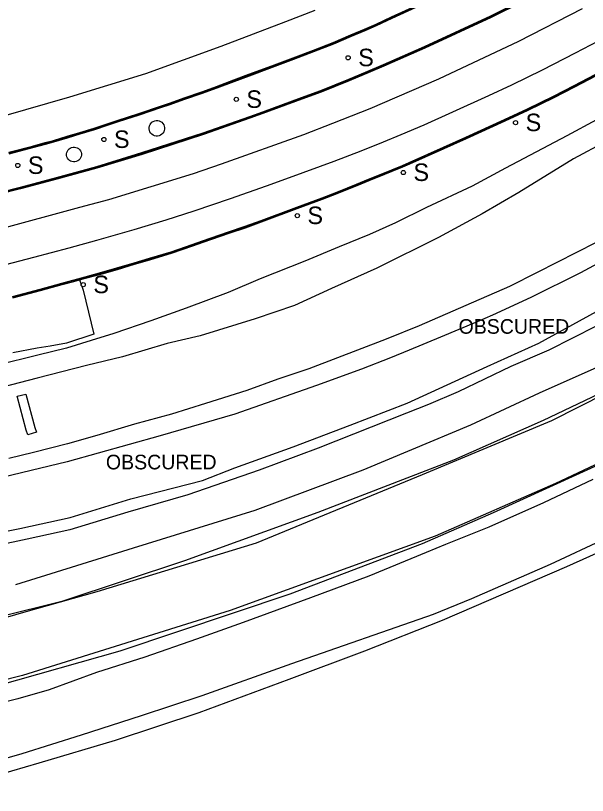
# Model space of a CAD drawing. Extents: x 368532 to 392481, y 10654822 to 10676899.
# Drawn here: x 388938.6 to 389134.4, y 10655531.6 to 10655798.6 of the extents above; entities that cross this region are included whole.
import ezdxf

# ---------------------------------------------------------------- set-up
doc = ezdxf.new("R2010")
doc.units = 0
for name, color, linetype in [('p_drainage conc drain', 7, 'Continuous'), ('p_drainage water', 7, 'Continuous'), ('p_dtm obscured area', 7, 'Continuous'), ('p_dtm retaining wall', 7, 'Continuous'), ('p_dtm slab', 7, 'Continuous'), ('p_railroad rr control', 7, 'Continuous'), ('p_road - paved curb', 7, 'Continuous'), ('p_road dirt road', 7, 'Continuous'), ('p_road paint stripe', 7, 'Continuous'), ('p_structure sign', 7, 'Continuous'), ('p_structure stairs', 7, 'Continuous'), ('p_structure unidentified', 7, 'Continuous')]:
    doc.layers.add(name, color=color, linetype=linetype)

msp = doc.modelspace()

# ---------------------------------------------------------------- linework, layer by layer
at = {"layer": 'p_drainage conc drain'}
for p, q in [((389119.38, 10655660.14), (389159.09, 10655679.04)), ((389088.71, 10655646.54), (389119.38, 10655660.14)), ((389153.86, 10655651.89), (389102.18, 10655628.32)), ((389042.26, 10655628.55), (389088.71, 10655646.54)), ((388996.52, 10655612.05), (389042.26, 10655628.55)), ((389102.18, 10655628.32), (389077.8, 10655617.74)), ((389077.8, 10655617.74), (389032.49, 10655600.47)), ((388954.88, 10655598.27), (388996.52, 10655612.05)), ((389032.49, 10655600.47), (388974.29, 10655581.01)), ((388873.13, 10655577.67), (388954.88, 10655598.27)), ((388974.29, 10655581.01), (388921.76, 10655566.03))]:
    msp.add_line(p, q, dxfattribs=at)
at = {"layer": 'p_drainage water'}
for p, q in [((389122.27, 10655659.95), (389150.74, 10655674.39)), ((389189.69, 10655669.56), (389123.48, 10655638.37)), ((389077.94, 10655641.44), (389122.27, 10655659.95)), ((389021.11, 10655618.08), (389077.94, 10655641.44)), ((389123.48, 10655638.37), (389082.25, 10655620.35)), ((389082.25, 10655620.35), (389012.05, 10655594.87)), ((388966.57, 10655601.37), (389021.11, 10655618.08)), ((388941.41, 10655594.31), (388966.57, 10655601.37)), ((388927.11, 10655590.26), (388941.41, 10655594.31)), ((389012.05, 10655594.87), (388940.92, 10655572.7)), ((388940.92, 10655572.7), (388896.71, 10655560.95))]:
    msp.add_line(p, q, dxfattribs=at)
at = {"layer": 'p_dtm obscured area'}
for points in [[(389398.39, 10655929.9), (389387.79, 10655914.44), (389352.45, 10655877.19), (389318.4, 10655843.73), (389291.04, 10655818.93), (389274.52, 10655804.37), (389255.97, 10655789.79), (389232.34, 10655771.27), (389216.7, 10655760.53), (389195.11, 10655746.64), (389172.75, 10655732.92), (389148.89, 10655719.58), (389132.11, 10655710.56), (389115.04, 10655702.06), (389101.88, 10655696.1), (389096.73, 10655693.74), (389084.08, 10655688.47), (389073.36, 10655684.06), (389066.96, 10655681.45)], [(389072.66, 10655665.91), (389100.05, 10655678.44), (389117.8, 10655686.5), (389163.15, 10655711.35), (389173.15, 10655718.04), (389189.36, 10655728.65), (389225.55, 10655751.08), (389239.35, 10655758.87), (389253.93, 10655769.8), (389279.27, 10655790.27), (389304.92, 10655813.27), (389338.05, 10655843.75), (389363.71, 10655870.12), (389384.2, 10655891.56), (389401.78, 10655910.19)], [(389066.96, 10655681.45), (389057.01, 10655677.52), (389041.64, 10655671.94), (389013.7, 10655662.09), (388988.17, 10655654.71), (388956.29, 10655645.82), (388928.19, 10655639.11), (388892.02, 10655631.59), (388853.55, 10655623.29), (388825.02, 10655617.48), (388786.46, 10655611.62), (388758.16, 10655607.3), (388729.58, 10655604.97), (388694.99, 10655602.44), (388658.1, 10655599.73), (388650.28, 10655595.46), (388607.12, 10655591.58), (388578.31, 10655588.6), (388552.82, 10655586.25), (388549.8, 10655588.78), (388534.34, 10655586.68)], [(388927.43, 10655620.42), (388940.06, 10655622.95), (388957.24, 10655626.81), (388978.11, 10655633.13), (389002.65, 10655639.41), (389013.71, 10655643.77), (389033.62, 10655650.94), (389053.24, 10655658.32), (389072.66, 10655665.91)]]:
    msp.add_lwpolyline(points, dxfattribs=at)
at = {"layer": 'p_dtm retaining wall'}
for p, q in [((389150.08, 10655620.14), (389127.3, 10655609.89)), ((389127.3, 10655609.89), (389084.68, 10655591.53)), ((389084.68, 10655591.53), (389058.14, 10655581.02)), ((389058.14, 10655581.02), (389032.19, 10655571.24)), ((389032.19, 10655571.24), (389001.41, 10655559.9)), ((389001.41, 10655559.9), (388972.71, 10655550.35)), ((388972.71, 10655550.35), (388946.53, 10655542.57)), ((388946.53, 10655542.57), (388908.2, 10655531.58))]:
    msp.add_line(p, q, dxfattribs=at)
at = {"layer": 'p_dtm slab'}
for p, q in [((388960.54, 10655708.13), (388961.07, 10655706.58)), ((388961.28, 10655705.96), (388961.73, 10655704.65)), ((388961.73, 10655704.65), (388965.37, 10655689.52)), ((388965.37, 10655689.52), (388956.06, 10655686.46)), ((388956.06, 10655686.46), (388950.46, 10655685.38)), ((388945.96, 10655684.77), (388937.64, 10655683.13)), ((388950.46, 10655685.38), (388945.96, 10655684.77))]:
    msp.add_line(p, q, dxfattribs=at)
at = {"layer": 'p_railroad rr control'}
for points in [[(389397.66, 10655936.32), (389382.61, 10655919.52), (389362.55, 10655898.28), (389336.74, 10655871.07), (389319.9, 10655854.34), (389304.04, 10655839.55), (389291.32, 10655828.02), (389280.25, 10655818.42), (389265.81, 10655806.28), (389251.24, 10655795.14), (389230.34, 10655779.25), (389207.01, 10655762.28), (389192.03, 10655752.79), (389173.82, 10655741.7), (389153.38, 10655729.97), (389137.39, 10655720.96), (389117.28, 10655710.61), (389107.76, 10655705.86), (389092.83, 10655699.33), (389076.78, 10655692.38), (389065.55, 10655687.8)], [(389065.55, 10655687.8), (389038.99, 10655677.67), (389028.36, 10655674.08), (389017.83, 10655670.3), (389003.67, 10655665.78), (388992.05, 10655662.12), (388979.3, 10655658.7), (388966.45, 10655654.89), (388956.36, 10655652.01), (388944.76, 10655648.98), (388936.25, 10655646.94)]]:
    msp.add_lwpolyline(points, dxfattribs=at)
at = {"layer": 'p_road - paved curb'}
for p, q in [((389111.82, 10655803.65), (389101.24, 10655798.47)), ((389111.97, 10655803.33), (389101.39, 10655798.16)), ((389067.36, 10655798.18), (389075.62, 10655802)), ((389067.42, 10655798.04), (389075.68, 10655801.86)), ((389067.57, 10655797.73), (389075.83, 10655801.55)), ((389112.04, 10655803.2), (389101.45, 10655798.02)), ((389062.06, 10655795.75), (389067.36, 10655798.18)), ((389062.12, 10655795.61), (389067.42, 10655798.04)), ((389101.24, 10655798.47), (389078.51, 10655787.99)), ((389101.39, 10655798.16), (389078.66, 10655787.67)), ((389101.45, 10655798.02), (389078.72, 10655787.53)), ((389058.1, 10655794.01), (389062.06, 10655795.75)), ((389058.16, 10655793.87), (389062.12, 10655795.61)), ((389058.3, 10655793.55), (389062.26, 10655795.29)), ((389062.26, 10655795.29), (389067.57, 10655797.73)), ((389053.46, 10655792), (389058.1, 10655794.01)), ((389053.52, 10655791.86), (389058.16, 10655793.87)), ((389053.66, 10655791.54), (389058.3, 10655793.55)), ((389047.4, 10655789.44), (389053.46, 10655792)), ((389047.46, 10655789.3), (389053.52, 10655791.86)), ((389047.59, 10655788.98), (389053.66, 10655791.54)), ((389040.59, 10655786.84), (389047.4, 10655789.44)), ((389040.64, 10655786.7), (389047.46, 10655789.3)), ((389040.77, 10655786.37), (389047.59, 10655788.98)), ((389078.51, 10655787.99), (389064.48, 10655781.75)), ((389078.66, 10655787.67), (389064.62, 10655781.43)), ((389078.72, 10655787.53), (389064.68, 10655781.29)), ((389033.7, 10655784.21), (389040.59, 10655786.84)), ((389033.75, 10655784.07), (389040.64, 10655786.7)), ((389033.88, 10655783.74), (389040.77, 10655786.37)), ((389026.36, 10655781.43), (389033.7, 10655784.21)), ((389026.41, 10655781.29), (389033.75, 10655784.07)), ((389026.54, 10655780.96), (389033.88, 10655783.74)), ((389018.5, 10655778.53), (389026.36, 10655781.43)), ((389018.55, 10655778.39), (389026.41, 10655781.29)), ((389018.67, 10655778.06), (389026.54, 10655780.96)), ((389059.14, 10655779.49), (389052.67, 10655776.74)), ((389064.48, 10655781.75), (389059.14, 10655779.49)), ((389064.62, 10655781.43), (389059.28, 10655779.17)), ((389064.68, 10655781.29), (389059.34, 10655779.03)), ((389007.45, 10655774.37), (389013.29, 10655776.58)), ((389013.29, 10655776.58), (389018.5, 10655778.53)), ((389013.34, 10655776.44), (389018.55, 10655778.39)), ((389013.47, 10655776.11), (389018.67, 10655778.06)), ((389052.67, 10655776.74), (389043.02, 10655772.88)), ((389059.28, 10655779.17), (389052.8, 10655776.42)), ((389059.34, 10655779.03), (389052.86, 10655776.28)), ((389129.92, 10655774.73), (389137.07, 10655778.49)), ((389129.99, 10655774.6), (389137.14, 10655778.36)), ((389130.15, 10655774.29), (389137.3, 10655778.05)), ((389002.39, 10655772.56), (389007.45, 10655774.37)), ((389002.44, 10655772.42), (389007.5, 10655774.23)), ((389002.56, 10655772.09), (389007.62, 10655773.9)), ((389007.5, 10655774.23), (389013.34, 10655776.44)), ((389007.62, 10655773.9), (389013.47, 10655776.11)), ((389052.8, 10655776.42), (389043.15, 10655772.55)), ((389052.86, 10655776.28), (389043.2, 10655772.41)), ((389122.82, 10655771.04), (389129.92, 10655774.73)), ((389122.89, 10655770.91), (389129.99, 10655774.6)), ((389123.04, 10655770.59), (389130.15, 10655774.29)), ((388996.38, 10655770.44), (389002.39, 10655772.56)), ((388996.43, 10655770.3), (389002.44, 10655772.42)), ((388996.55, 10655769.97), (389002.56, 10655772.09)), ((389043.02, 10655772.88), (389036.46, 10655770.44)), ((389043.15, 10655772.55), (389036.58, 10655770.11)), ((389043.2, 10655772.41), (389036.63, 10655769.97)), ((388988.22, 10655767.62), (388991.37, 10655768.66)), ((388988.27, 10655767.48), (388991.42, 10655768.52)), ((388991.37, 10655768.66), (388996.38, 10655770.44)), ((388991.42, 10655768.52), (388996.43, 10655770.3)), ((388991.53, 10655768.19), (388996.55, 10655769.97)), ((389036.46, 10655770.44), (389023.11, 10655765.58)), ((389036.58, 10655770.11), (389023.23, 10655765.25)), ((389036.63, 10655769.97), (389023.28, 10655765.11)), ((389113.93, 10655766.74), (389122.82, 10655771.04)), ((389113.99, 10655766.6), (389122.89, 10655770.91)), ((389114.15, 10655766.29), (389123.04, 10655770.59)), ((388980.86, 10655765.15), (388988.22, 10655767.62)), ((388980.91, 10655765.01), (388988.27, 10655767.48)), ((388981.02, 10655764.68), (388988.38, 10655767.15)), ((388988.38, 10655767.15), (388991.53, 10655768.19)), ((389110.71, 10655765.22), (389113.93, 10655766.74)), ((389110.77, 10655765.08), (389113.99, 10655766.6)), ((389110.92, 10655764.77), (389114.15, 10655766.29)), ((388973.7, 10655762.79), (388980.86, 10655765.15)), ((388973.75, 10655762.65), (388980.91, 10655765.01)), ((388973.85, 10655762.31), (388981.02, 10655764.68)), ((389018.66, 10655763.98), (389002.76, 10655758.38)), ((389018.78, 10655763.65), (389002.87, 10655758.05)), ((389018.83, 10655763.51), (389002.92, 10655757.91)), ((389023.11, 10655765.58), (389018.66, 10655763.98)), ((389023.23, 10655765.25), (389018.78, 10655763.65)), ((389023.28, 10655765.11), (389018.83, 10655763.51)), ((389106.02, 10655763.02), (389110.71, 10655765.22)), ((389106.08, 10655762.88), (389110.77, 10655765.08)), ((389106.23, 10655762.57), (389110.92, 10655764.77)), ((388965.56, 10655760.13), (388970.3, 10655761.7)), ((388965.61, 10655759.99), (388970.35, 10655761.56)), ((388965.71, 10655759.65), (388970.45, 10655761.22)), ((388970.3, 10655761.7), (388973.7, 10655762.79)), ((388970.35, 10655761.56), (388973.75, 10655762.65)), ((388970.45, 10655761.22), (388973.85, 10655762.31)), ((389092.81, 10655756.99), (389106.02, 10655763.02)), ((389092.87, 10655756.85), (389106.08, 10655762.88)), ((389093.02, 10655756.53), (389106.23, 10655762.57)), ((388956.29, 10655757.3), (388960.59, 10655758.58)), ((388956.33, 10655757.16), (388960.63, 10655758.44)), ((388956.43, 10655756.82), (388960.74, 10655758.1)), ((388960.59, 10655758.58), (388965.56, 10655760.13)), ((388960.63, 10655758.44), (388965.61, 10655759.99)), ((388960.74, 10655758.1), (388965.71, 10655759.65)), ((389002.76, 10655758.38), (388981.78, 10655751.6)), ((389002.87, 10655758.05), (388981.89, 10655751.26)), ((389002.92, 10655757.91), (388981.93, 10655751.12)), ((388948.75, 10655755.13), (388951.58, 10655755.87)), ((388948.79, 10655754.99), (388951.62, 10655755.73)), ((388948.88, 10655754.65), (388951.72, 10655755.39)), ((388951.58, 10655755.87), (388956.29, 10655757.3)), ((388951.62, 10655755.73), (388956.33, 10655757.16)), ((388951.72, 10655755.39), (388956.43, 10655756.82)), ((389085.13, 10655753.58), (389092.81, 10655756.99)), ((389085.19, 10655753.44), (389092.87, 10655756.85)), ((389085.33, 10655753.12), (389093.02, 10655756.53)), ((388936.26, 10655751.81), (388944.38, 10655753.94)), ((388936.3, 10655751.66), (388944.42, 10655753.8)), ((388936.39, 10655751.33), (388944.51, 10655753.46)), ((388944.38, 10655753.94), (388948.75, 10655755.13)), ((388944.42, 10655753.8), (388948.79, 10655754.99)), ((388944.51, 10655753.46), (388948.88, 10655754.65)), ((389073.38, 10655748.37), (389085.13, 10655753.58)), ((389073.44, 10655748.23), (389085.19, 10655753.44)), ((389073.58, 10655747.91), (389085.33, 10655753.12)), ((388981.78, 10655751.6), (388966.26, 10655746.86)), ((388981.89, 10655751.26), (388966.36, 10655746.52)), ((388981.93, 10655751.12), (388966.4, 10655746.38)), ((389067.41, 10655745.78), (389071.08, 10655747.33)), ((389067.47, 10655745.64), (389071.14, 10655747.19)), ((389071.08, 10655747.33), (389073.38, 10655748.37)), ((389071.14, 10655747.19), (389073.44, 10655748.23)), ((389071.27, 10655746.87), (389073.58, 10655747.91)), ((388966.26, 10655746.86), (388952.55, 10655743.04)), ((388966.36, 10655746.52), (388952.64, 10655742.7)), ((388966.4, 10655746.38), (388952.68, 10655742.56)), ((389062.34, 10655743.73), (389067.41, 10655745.78)), ((389062.4, 10655743.59), (389067.47, 10655745.64)), ((389062.53, 10655743.27), (389067.6, 10655745.32)), ((389067.6, 10655745.32), (389071.27, 10655746.87)), ((388952.55, 10655743.04), (388940.14, 10655739.76)), ((388952.64, 10655742.7), (388940.22, 10655739.43)), ((388952.68, 10655742.56), (388940.26, 10655739.28)), ((389055.39, 10655740.93), (389059.52, 10655742.57)), ((389055.45, 10655740.79), (389059.58, 10655742.43)), ((389055.58, 10655740.47), (389059.71, 10655742.11)), ((389059.52, 10655742.57), (389062.34, 10655743.73)), ((389059.58, 10655742.43), (389062.4, 10655743.59)), ((389059.71, 10655742.11), (389062.53, 10655743.27)), ((388940.14, 10655739.76), (388932.84, 10655737.99)), ((388940.22, 10655739.43), (388932.92, 10655737.65)), ((388940.26, 10655739.28), (388932.96, 10655737.5)), ((389048.61, 10655738.21), (389055.39, 10655740.93)), ((389048.67, 10655738.07), (389055.45, 10655740.79)), ((389048.79, 10655737.75), (389055.58, 10655740.47)), ((389043.54, 10655736.22), (389048.61, 10655738.21)), ((389043.59, 10655736.08), (389048.67, 10655738.07)), ((389043.72, 10655735.75), (389048.79, 10655737.75)), ((389034.89, 10655733.01), (389043.54, 10655736.22)), ((389034.94, 10655732.87), (389043.59, 10655736.08)), ((389035.06, 10655732.54), (389043.72, 10655735.75)), ((389022.66, 10655728.5), (389034.89, 10655733.01)), ((389022.71, 10655728.36), (389034.94, 10655732.87)), ((389022.83, 10655728.03), (389035.06, 10655732.54)), ((389017.17, 10655726.47), (389022.66, 10655728.5)), ((389011.54, 10655724.55), (389017.17, 10655726.47)), ((389011.59, 10655724.41), (389017.22, 10655726.33)), ((389011.7, 10655724.08), (389017.34, 10655726)), ((389017.22, 10655726.33), (389022.71, 10655728.36)), ((389017.34, 10655726), (389022.83, 10655728.03)), ((389002.66, 10655721.49), (389011.54, 10655724.55)), ((389002.71, 10655721.35), (389011.59, 10655724.41)), ((389002.82, 10655721.02), (389011.7, 10655724.08)), ((388999.12, 10655720.24), (389002.66, 10655721.49)), ((388999.17, 10655720.1), (389002.71, 10655721.35)), ((388999.28, 10655719.77), (389002.82, 10655721.02)), ((388991.89, 10655717.76), (388999.12, 10655720.24)), ((388991.94, 10655717.62), (388999.17, 10655720.1)), ((388992.04, 10655717.28), (388999.28, 10655719.77)), ((388979.24, 10655713.99), (388984.42, 10655715.52)), ((388979.28, 10655713.85), (388984.46, 10655715.38)), ((388984.42, 10655715.52), (388991.89, 10655717.76)), ((388984.46, 10655715.38), (388991.94, 10655717.62)), ((388984.56, 10655715.04), (388992.04, 10655717.28)), ((388973.31, 10655712.2), (388979.24, 10655713.99)), ((388973.35, 10655712.06), (388979.28, 10655713.85)), ((388973.45, 10655711.72), (388979.38, 10655713.51)), ((388979.38, 10655713.51), (388984.56, 10655715.04)), ((388962.39, 10655709.14), (388968.09, 10655710.72)), ((388962.43, 10655709), (388968.13, 10655710.58)), ((388962.52, 10655708.66), (388968.22, 10655710.24)), ((388968.09, 10655710.72), (388973.31, 10655712.2)), ((388968.13, 10655710.58), (388973.35, 10655712.06)), ((388968.22, 10655710.24), (388973.45, 10655711.72)), ((388954.47, 10655707.01), (388962.39, 10655709.14)), ((388954.51, 10655706.87), (388962.43, 10655709)), ((388954.6, 10655706.53), (388958.56, 10655707.59)), ((388958.56, 10655707.59), (388960.54, 10655708.13)), ((388960.54, 10655708.13), (388962.52, 10655708.66)), ((388937.58, 10655702.49), (388947.03, 10655705)), ((388937.62, 10655702.34), (388947.07, 10655704.86)), ((388937.7, 10655702.01), (388947.16, 10655704.52)), ((388947.03, 10655705), (388954.47, 10655707.01)), ((388947.07, 10655704.86), (388954.51, 10655706.87)), ((388947.16, 10655704.52), (388954.6, 10655706.53))]:
    msp.add_line(p, q, dxfattribs=at)
at = {"layer": 'p_road dirt road'}
for p, q in [((389137.58, 10655762.91), (389127.44, 10655757.46)), ((389127.44, 10655757.46), (389106.39, 10655746.41)), ((389142.38, 10655756.47), (389129.62, 10655749.62)), ((389129.62, 10655749.62), (389110.95, 10655738.1)), ((389106.39, 10655746.41), (389094.94, 10655740.25)), ((389094.94, 10655740.25), (389079.33, 10655732.93)), ((389110.95, 10655738.1), (389098.44, 10655730.72)), ((389079.33, 10655732.93), (389068.67, 10655727.7)), ((389098.44, 10655730.72), (389083.39, 10655722.63)), ((389068.67, 10655727.7), (389059.83, 10655723.71)), ((389059.83, 10655723.71), (389049.41, 10655719.41)), ((389083.39, 10655722.63), (389062.29, 10655712.18)), ((389049.41, 10655719.41), (389037.63, 10655714.5)), ((389037.63, 10655714.5), (389022.34, 10655708.46)), ((389062.29, 10655712.18), (389046.82, 10655705.15)), ((389022.34, 10655708.46), (389011.44, 10655703.84)), ((389046.82, 10655705.15), (389034.07, 10655699.36)), ((389011.44, 10655703.84), (388996.98, 10655698.42)), ((389034.07, 10655699.36), (389020.63, 10655694.82)), ((388996.98, 10655698.42), (388984.92, 10655694.05)), ((388984.92, 10655694.05), (388972.22, 10655689.73)), ((389020.63, 10655694.82), (389001.83, 10655688.96)), ((389137.47, 10655692.27), (389121.21, 10655684.05)), ((388972.22, 10655689.73), (388964.45, 10655687.39)), ((389001.83, 10655688.96), (388990.51, 10655686.36)), ((388964.45, 10655687.39), (388956.09, 10655684.77)), ((388990.51, 10655686.36), (388975.24, 10655681.73)), ((388956.09, 10655684.77), (388946.19, 10655682.34)), ((389121.21, 10655684.05), (389108.19, 10655678.48)), ((388946.19, 10655682.34), (388930.43, 10655678.45)), ((388975.24, 10655681.73), (388962.86, 10655678.81)), ((389143.87, 10655680.97), (389117.9, 10655669.3)), ((388962.86, 10655678.81), (388945.94, 10655674.5)), ((389108.19, 10655678.48), (389090.18, 10655669.75)), ((388945.94, 10655674.5), (388934.12, 10655671.39)), ((389090.18, 10655669.75), (389080.03, 10655665.43)), ((389117.9, 10655669.3), (389094.43, 10655658.33)), ((389080.03, 10655665.43), (389072.47, 10655662.43)), ((389072.47, 10655662.43), (389042.24, 10655650.47)), ((389094.43, 10655658.33), (389074.14, 10655649.94)), ((389042.24, 10655650.47), (389022.06, 10655642.92)), ((389074.14, 10655649.94), (389057.5, 10655642.95)), ((389022.06, 10655642.92), (388997.61, 10655634.5)), ((389057.5, 10655642.95), (389020.53, 10655629.1)), ((389136.26, 10655639.79), (389119.44, 10655631.82)), ((388997.61, 10655634.5), (388977.05, 10655628.56)), ((389119.44, 10655631.82), (389100.62, 10655623.49)), ((388977.05, 10655628.56), (388957.21, 10655622.57)), ((389020.53, 10655629.1), (388978.85, 10655616.3)), ((388957.21, 10655622.57), (388942.6, 10655619.39)), ((389100.62, 10655623.49), (389085.83, 10655617.54)), ((389149.39, 10655623.67), (389121.73, 10655610.68)), ((388942.6, 10655619.39), (388923.82, 10655615.36)), ((388978.85, 10655616.3), (388950.63, 10655607.49)), ((389085.83, 10655617.54), (389079.24, 10655614.78)), ((389079.24, 10655614.78), (389059.53, 10655606.64)), ((389121.73, 10655610.68), (389094.72, 10655598.92)), ((388950.63, 10655607.49), (388938.57, 10655603.68)), ((389059.53, 10655606.64), (389039.57, 10655599.3)), ((389039.57, 10655599.3), (389016.55, 10655590.76)), ((389094.72, 10655598.92), (389081.58, 10655593.54)), ((389081.58, 10655593.54), (389033.09, 10655576.67)), ((389016.55, 10655590.76), (389000.53, 10655585.12)), ((389000.53, 10655585.12), (388982.92, 10655578.98)), ((388982.92, 10655578.98), (388966.27, 10655573.65)), ((389033.09, 10655576.67), (389002.34, 10655565.67)), ((388966.27, 10655573.65), (388950.16, 10655567.75)), ((388950.16, 10655567.75), (388939.4, 10655564.68)), ((389002.34, 10655565.67), (388981.56, 10655558.78)), ((388939.4, 10655564.68), (388920.05, 10655559.8)), ((388981.56, 10655558.78), (388961.02, 10655552.22)), ((388961.02, 10655552.22), (388940.79, 10655545.79)), ((388940.79, 10655545.79), (388917.37, 10655539.28))]:
    msp.add_line(p, q, dxfattribs=at)
at = {"layer": 'p_road paint stripe'}
for p, q in [((389132.61, 10655800.95), (389110.79, 10655789.73)), ((389041.12, 10655800.41), (389031.02, 10655796.49)), ((389031.02, 10655796.49), (389008.93, 10655788.08)), ((389143.77, 10655792.89), (389130.2, 10655785.75)), ((389008.93, 10655788.08), (388983.11, 10655778.73)), ((389110.79, 10655789.73), (389083.46, 10655776.85)), ((389130.2, 10655785.75), (389118.92, 10655780)), ((389118.92, 10655780), (389108.47, 10655774.81)), ((388983.11, 10655778.73), (388957.08, 10655770.67)), ((389083.46, 10655776.85), (389059.91, 10655766.66)), ((389108.47, 10655774.81), (389100.57, 10655771.17)), ((388957.08, 10655770.67), (388934.45, 10655764.15)), ((389100.57, 10655771.17), (389088.19, 10655765.51)), ((389059.91, 10655766.66), (389047.14, 10655761.66)), ((389088.19, 10655765.51), (389078.44, 10655761.12)), ((389047.14, 10655761.66), (389037.17, 10655757.81)), ((389078.44, 10655761.12), (389070.48, 10655757.79)), ((389037.17, 10655757.81), (389009, 10655747.71)), ((389064.52, 10655755.34), (389056.81, 10655752.2)), ((389070.48, 10655757.79), (389064.52, 10655755.34)), ((389056.81, 10655752.2), (389047.57, 10655748.66)), ((389009, 10655747.71), (388999.37, 10655744.5)), ((389047.57, 10655748.66), (389032.35, 10655743.12)), ((388999.37, 10655744.5), (388970.43, 10655735.59)), ((389032.35, 10655743.12), (389024.37, 10655740.22)), ((389024.37, 10655740.22), (389012.11, 10655735.91)), ((388970.43, 10655735.59), (388960.52, 10655732.91)), ((389012.11, 10655735.91), (388999.59, 10655731.67)), ((388960.52, 10655732.91), (388932.12, 10655725.15)), ((388999.59, 10655731.67), (388990.08, 10655728.62)), ((388990.08, 10655728.62), (388979.12, 10655725.3)), ((388979.12, 10655725.3), (388966.27, 10655721.63)), ((388966.27, 10655721.63), (388956.89, 10655718.99)), ((388956.89, 10655718.99), (388944.79, 10655715.78)), ((388944.79, 10655715.78), (388935.16, 10655713.25))]:
    msp.add_line(p, q, dxfattribs=at)
at = {"layer": 'p_structure sign'}
for centre in [(389052.48, 10655784.19), (389014.18, 10655769.93), (389109.82, 10655761.96), (388968.84, 10655756.21), (388939.36, 10655747.31), (389071.41, 10655744.89), (389035.08, 10655730.12), (388961.77, 10655706.48)]:
    msp.add_circle(centre, 0.713, dxfattribs=at)
at = {"layer": 'p_structure stairs'}
for p, q in [((388939.1, 10655668.33), (388942.15, 10655669.02)), ((388942.21, 10655656.7), (388939.1, 10655668.33)), ((388942.15, 10655669.02), (388945.23, 10655657.63)), ((388942.81, 10655655.05), (388942.21, 10655656.7)), ((388945.23, 10655657.63), (388945.75, 10655655.93)), ((388945.75, 10655655.93), (388942.81, 10655655.05))]:
    msp.add_line(p, q, dxfattribs=at)
at = {"layer": 'p_structure unidentified'}
for centre, major_axis, ratio in [((388986.98, 10655760.04), (-2.35, -1.24), 0.999803), ((388958.6, 10655751.06), (-2.41, -0.8), 0.999964)]:
    msp.add_ellipse(centre, major_axis=major_axis, ratio=ratio, dxfattribs=at)

# ---------------------------------------------------------------- texts
at = {"layer": 'p_dtm obscured area'}
for p in [(389088.45, 10655689.68), (388967.68, 10655643.24)]:
    msp.add_text(' OBSCURED', height=5, dxfattribs=at).set_placement(p)
at = {"layer": 'p_structure sign'}
for p in [(389055.94, 10655781.29), (389017.64, 10655767.03), (389113.28, 10655759.06), (388972.3, 10655753.31), (388942.82, 10655744.41), (389074.86, 10655741.99), (389038.54, 10655727.23), (388965.23, 10655703.58)]:
    msp.add_text('S', height=6, dxfattribs=at).set_placement(p)

doc.saveas('drawing.dxf')
